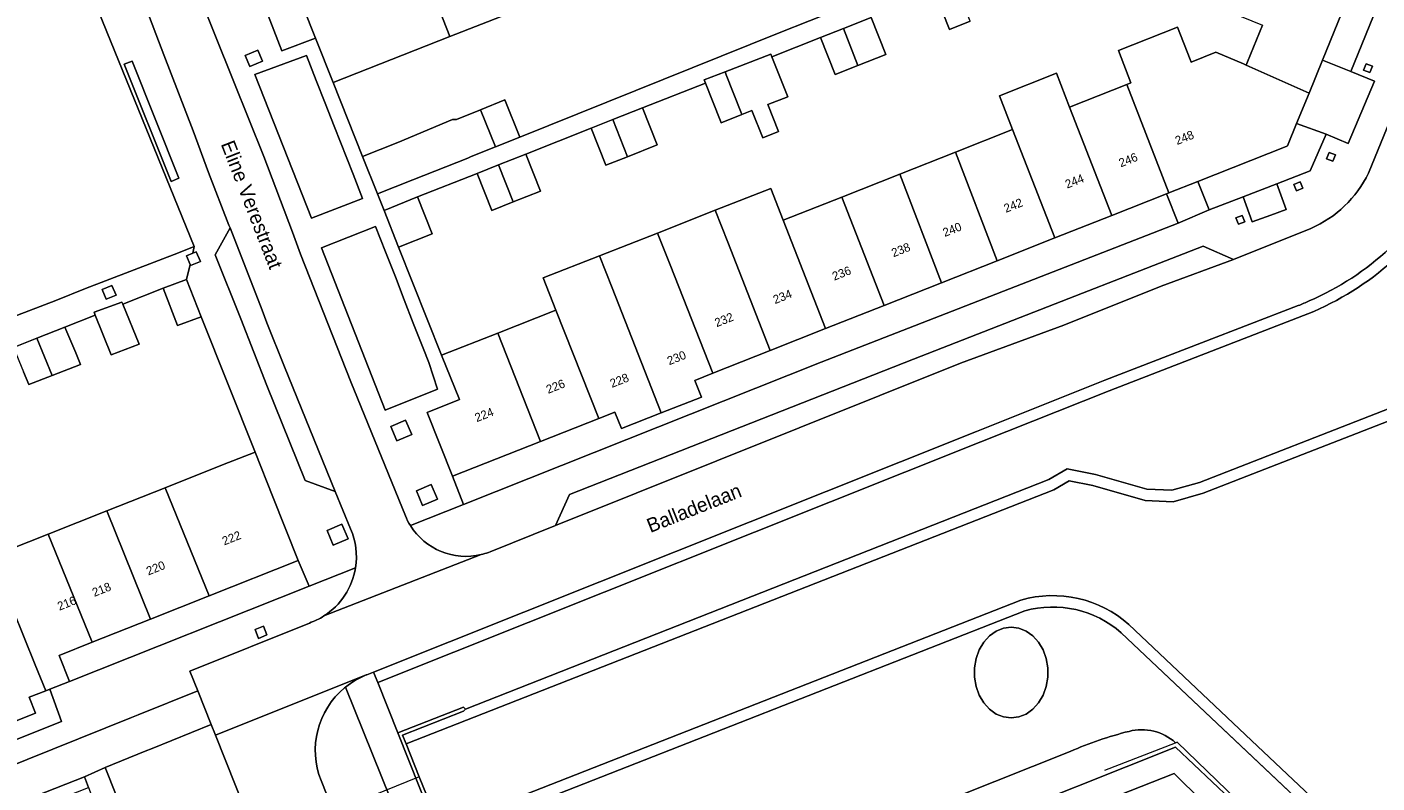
# Model space of a CAD drawing. Header units: metres. Extents: x 151448 to 154749, y 463108 to 465296.
# Tile 414 of 449: x 154291 to 154410, y 464713 to 464779. Entities that reach past the tile are written whole.
import ezdxf
from ezdxf.enums import TextEntityAlignment as Align

# ---------------------------------------------------------------- set-up
doc = ezdxf.new("R2010")
doc.units = ezdxf.units.M
for name, color, linetype, lineweight in [('B-PV-GK-BESCHOEIING-G', 253, 'Continuous', 9), ('B-PV-GR-BEPLANTING_CULTUUR_VASTE PLANTENVAK-GV', 253, 'Continuous', 9), ('B-PV-GR-GROENVOORZIENING-GV', 253, 'Continuous', 9), ('B-PV-GR-HAAG-GV', 253, 'Continuous', 9), ('B-PV-IE-TERREINAFSCHEIDING_KUNSTMATIG_HEKWERK-G', 253, 'Continuous', 9), ('B-PV-IE-TERREINAFSCHEIDING_KUNSTMATIG_MUUR-GV', 253, 'Continuous', 9), ('B-PV-KW-KUNSTWERK_DUIKER-GV', 253, 'Continuous', 9), ('B-PV-OG-BEBOUWING-GV', 1, 'Continuous', 9), ('B-PV-OG-BEBOUWING-T18', 2, 'Continuous', 9), ('B-PV-OG-TERREIN_BEGROEID-GV', 253, 'Continuous', 9), ('B-PV-OG-TERREIN_ERF-GV', 253, 'Continuous', 9), ('B-PV-OG-TERREIN_OEVER-GV', 253, 'Continuous', 9), ('B-PV-OG-TOPOGRAFIE-T18', 2, 'Continuous', 9), ('B-PV-OG-WATER_SLOOT-GV', 253, 'Continuous', 9), ('B-PV-VH-GESLOTENVERHARDING_ASFALT-GV', 253, 'Continuous', 9), ('B-PV-VH-OPENVERHARDING_BETONSTRAATSTEEN-GV', 253, 'Continuous', 9), ('B-PV-VH-OPENVERHARDING_TEGEL-GV', 253, 'Continuous', 9)]:
    doc.layers.add(name, color=color, linetype=linetype, lineweight=lineweight)
doc.styles.add('Drong', font='txt', dxfattribs={"height": 1.8})

msp = doc.modelspace()

# ---------------------------------------------------------------- linework, layer by layer
at = {"layer": 'B-PV-GK-BESCHOEIING-G', "flags": 128}
for points in [[(154329.672, 464719.007), (154380.801, 464739.127), (154382.385, 464740.079), (154384.883, 464739.581), (154389.381, 464738.284), (154391.566, 464738.199), (154393.997, 464738.882), (154410.605, 464745.363), (154412.199, 464746.299), (154413.899, 464747.898), (154415.195, 464750.03), (154425.024, 464774.421), (154442.976, 464819.313)], [(154333.255, 464709.808), (154378.677, 464727.625)], [(154387.133, 464725.705), (154422.698, 464692.107)]]:
    msp.add_lwpolyline(points, dxfattribs=at)
at = {"layer": 'B-PV-GK-BESCHOEIING-G'}
msp.add_lwpolyline([(154387.133, 464725.705, 0.2542529), (154378.677, 464727.625)], format="xyb", dxfattribs=at)
at = {"layer": 'B-PV-GR-BEPLANTING_CULTUUR_VASTE PLANTENVAK-GV', "flags": 128}
for points in [[(154409.148, 464775.354), (154408.593, 464775.58), (154408.367, 464775.024), (154408.922, 464774.798)], [(154405.911, 464767.582), (154405.355, 464767.808), (154405.129, 464767.253), (154405.685, 464767.026)], [(154402.827, 464765.227), (154402.27, 464765.004), (154402.494, 464764.447), (154403.051, 464764.671)], [(154397.741, 464762.288), (154397.184, 464762.065), (154397.407, 464761.508), (154397.964, 464761.732)]]:
    msp.add_lwpolyline(points, close=True, dxfattribs=at)
at = {"layer": 'B-PV-GR-GROENVOORZIENING-GV', "flags": 128}
for points in [[(154311.891, 464775.813), (154311.483, 464776.775), (154310.377, 464776.307), (154310.784, 464775.344)], [(154304.561, 464765.543), (154300.45, 464775.816), (154299.768, 464775.543), (154303.88, 464765.27)], [(154305.226, 464758.732), (154305.54, 464757.988), (154305.585, 464757.883), (154306.462, 464758.254), (154306.083, 464759.099), (154305.769, 464758.964)], [(154297.829, 464755.783), (154298.188, 464754.934), (154299.065, 464755.305), (154298.686, 464756.15)], [(154323.123, 464743.799), (154323.661, 464742.525), (154324.976, 464743.082), (154324.408, 464744.349)], [(154325.373, 464738.145), (154325.911, 464736.871), (154327.226, 464737.428), (154326.658, 464738.695)], [(154317.537, 464734.671), (154318.075, 464733.397), (154319.391, 464733.955), (154318.823, 464735.222)], [(154311.23, 464725.987), (154311.535, 464725.211), (154312.273, 464725.514), (154311.972, 464726.275)]]:
    msp.add_lwpolyline(points, close=True, dxfattribs=at)
at = {"layer": 'B-PV-GR-HAAG-GV', "flags": 128}
msp.add_lwpolyline([(154304.561, 464765.543), (154300.45, 464775.816), (154299.768, 464775.543), (154303.88, 464765.27)], close=True, dxfattribs=at)
at = {"layer": 'B-PV-IE-TERREINAFSCHEIDING_KUNSTMATIG_HEKWERK-G', "flags": 128}
msp.add_lwpolyline([(154385.703, 464713.672), (154391.888, 464716.074), (154392.04, 464716.133), (154408.608, 464700.119), (154430.273, 464679.3)], dxfattribs=at)
at = {"layer": 'B-PV-IE-TERREINAFSCHEIDING_KUNSTMATIG_MUUR-GV', "flags": 128}
msp.add_lwpolyline([(154333.255, 464709.808), (154327.779, 464707.651), (154327.405, 464708.588), (154326.247, 464711.494), (154325.617, 464713.073), (154324.459, 464715.979), (154324.155, 464716.74), (154329.489, 464718.842), (154329.672, 464719.007), (154329.493, 464719.198), (154323.729, 464716.926), (154327.595, 464707.225), (154333.363, 464709.508)], close=True, dxfattribs=at)
at = {"layer": 'B-PV-KW-KUNSTWERK_DUIKER-GV', "flags": 128}
msp.add_lwpolyline([(154300.543, 464701.077), (154326.247, 464711.494), (154325.617, 464713.073), (154299.916, 464702.657)], close=True, dxfattribs=at)
at = {"layer": 'B-PV-OG-BEBOUWING-GV', "flags": 128}
for points in [[(154324.583, 464787.456), (154322.072, 464786.471), (154321.04, 464789.053), (154318.634, 464788.134), (154318.094, 464789.594), (154314.364, 464788.162), (154315.39, 464785.486), (154315.414, 464785.425), (154313.796, 464784.789), (154313.903, 464784.511), (154314.372, 464783.293), (154316.534, 464777.831), (154318.071, 464773.947), (154328.31, 464777.969)], [(154333.313, 464779.934), (154329.587, 464789.42), (154324.583, 464787.456), (154328.31, 464777.969)], [(154398.208, 464775.736), (154398.095, 464775.457), (154403.59, 464773.009), (154404.758, 464775.889), (154407.126, 464781.729), (154398.152, 464785.357), (154397.664, 464785.575), (154395.618, 464780.537), (154399.514, 464778.955)], [(154370.797, 464781.839), (154372.081, 464778.593), (154373.885, 464779.306), (154372.611, 464782.556)], [(154364.061, 464775.42), (154362.806, 464778.677), (154360.769, 464777.871), (154362.053, 464774.625)], [(154362.806, 464778.677), (154364.061, 464775.42), (154366.508, 464776.388), (154365.224, 464779.634)], [(154393.848, 464765.27), (154401.599, 464768.337), (154401.714, 464768.382), (154402.504, 464770.33), (154403.59, 464773.009), (154398.095, 464775.457), (154397.85, 464775.557), (154395.418, 464776.584), (154393.262, 464775.711), (154393.167, 464775.958), (154392.064, 464778.791), (154386.881, 464776.736), (154387.985, 464773.91), (154387.613, 464773.763), (154391.32, 464764.269)], [(154356.511, 464776.186), (154356.416, 464776.424), (154352.424, 464774.882), (154352.529, 464774.611), (154353.8, 464771.36), (154353.896, 464771.123), (154354.766, 464771.478), (154355.739, 464769.099), (154357.09, 464769.64), (154356.172, 464772.018), (154357.929, 464772.667)], [(154350.703, 464773.888), (154351.987, 464770.642), (154352.091, 464770.387), (154353.896, 464771.123), (154353.8, 464771.36), (154352.529, 464774.611), (154352.424, 464774.882), (154350.592, 464774.175)], [(154386.3, 464762.283), (154382.608, 464771.785), (154381.455, 464774.752), (154376.455, 464772.776), (154377.608, 464769.808), (154381.33, 464760.316)], [(154391.32, 464764.269), (154387.613, 464773.763), (154382.608, 464771.785), (154386.3, 464762.283), (154391.113, 464764.187)], [(154332.299, 464768.303), (154330.999, 464771.55), (154328.872, 464770.699), (154328.527, 464770.698), (154323.734, 464768.681), (154320.661, 464767.44), (154321.957, 464764.175), (154325.07, 464765.401), (154329.878, 464767.293), (154330.171, 464767.451)], [(154330.999, 464771.55), (154332.299, 464768.303), (154334.427, 464769.154), (154333.128, 464772.402)], [(154342.596, 464770.682), (154343.874, 464767.434), (154346.471, 464768.459), (154345.187, 464771.705)], [(154340.676, 464769.924), (154341.96, 464766.678), (154343.874, 464767.434), (154342.596, 464770.682)], [(154381.33, 464760.316), (154377.608, 464769.808), (154372.612, 464767.834), (154376.274, 464758.316)], [(154332.568, 464766.717), (154333.851, 464763.471), (154336.248, 464764.419), (154334.964, 464767.665)], [(154371.395, 464756.385), (154376.274, 464758.316), (154372.612, 464767.834), (154367.728, 464765.903)], [(154333.851, 464763.471), (154332.568, 464766.717), (154330.688, 464765.974), (154331.972, 464762.728)], [(154367.728, 464765.903), (154362.658, 464763.899), (154366.368, 464754.396), (154371.395, 464756.385)], [(154361.229, 464752.363), (154357.513, 464761.866), (154356.426, 464764.645), (154351.563, 464762.74), (154352.657, 464759.947), (154356.378, 464750.444)], [(154323.812, 464759.501), (154326.761, 464760.667), (154325.477, 464763.913), (154322.543, 464762.709)], [(154357.513, 464761.866), (154361.229, 464752.363), (154366.368, 464754.396), (154362.658, 464763.899)], [(154356.378, 464750.444), (154352.657, 464759.947), (154351.563, 464762.74), (154346.507, 464760.742), (154347.605, 464757.95), (154351.341, 464748.451)], [(154346.813, 464744.97), (154350.345, 464746.368), (154349.77, 464747.829), (154351.341, 464748.451), (154347.605, 464757.95), (154346.507, 464760.742), (154341.424, 464758.743), (154342.526, 464755.942)], [(154341.35, 464744.497), (154342.763, 464745.056), (154343.34, 464743.596), (154346.813, 464744.97), (154342.526, 464755.942), (154341.424, 464758.743), (154336.492, 464756.803), (154337.597, 464753.994)], [(154306.508, 464753.4), (154305.229, 464756.659), (154303.176, 464755.898), (154304.442, 464752.651)], [(154297.232, 464753.549), (154298.621, 464750.062), (154301.08, 464751.007), (154299.642, 464754.501), (154299.567, 464754.683), (154297.135, 464753.792)], [(154337.597, 464753.994), (154332.499, 464751.979), (154336.247, 464742.478), (154341.35, 464744.497)], [(154293.441, 464748.263), (154292.123, 464751.529), (154290.063, 464750.715), (154290.928, 464748.568), (154291.398, 464747.473)], [(154292.123, 464751.529), (154293.441, 464748.263), (154295.944, 464749.23), (154295.523, 464750.25), (154294.571, 464752.497)], [(154336.247, 464742.478), (154332.499, 464751.979), (154327.557, 464750.026), (154329.141, 464746.164), (154326.32, 464745.006), (154328.524, 464739.423)], [(154303.353, 464738.418), (154307.209, 464728.939), (154315.003, 464732.029), (154312.797, 464737.611), (154311.242, 464741.546), (154308.387, 464740.414)], [(154298.235, 464736.388), (154302.065, 464726.899), (154307.209, 464728.939), (154303.353, 464738.418)], [(154302.065, 464726.899), (154298.235, 464736.388), (154293.105, 464734.354), (154296.961, 464724.876)], [(154294.975, 464721.44), (154294.068, 464723.729), (154296.961, 464724.876), (154293.105, 464734.354), (154287.838, 464732.265), (154288.75, 464729.954), (154289.084, 464730.085), (154291.972, 464722.898), (154292.887, 464720.621), (154293.234, 464720.757)], [(154288.75, 464729.954), (154283.864, 464728.036), (154288.225, 464717.17), (154291.993, 464718.648), (154291.437, 464720.052), (154292.887, 464720.621), (154291.972, 464722.898), (154289.084, 464730.085)]]:
    msp.add_lwpolyline(points, close=True, dxfattribs=at)
at = {"layer": 'B-PV-OG-TERREIN_BEGROEID-GV'}
for points in [[(154415.714, 464766.082, -0.1732428), (154403.605, 464754.796)], [(154404.001, 464753.878, 0.1738049), (154416.627, 464765.67)], [(154403.605, 464754.796, -0.0112195), (154402.651, 464754.379)], [(154319.082, 464720.881, 0.3242583), (154317.015, 464712.748)], [(154387.818, 464717.066, 0.0426954), (154382.665, 464715.31)], [(154391.888, 464716.074, 0.2530121), (154387.818, 464717.066)]]:
    msp.add_lwpolyline(points, format="xyb", dxfattribs=at)
at = {"layer": 'B-PV-OG-TERREIN_BEGROEID-GV', "flags": 128}
for points in [[(154374.45, 464743.362), (154321.609, 464722.269), (154321.978, 464721.339), (154374.821, 464742.433), (154386.067, 464746.922), (154404.001, 464753.878)], [(154402.651, 464754.379), (154385.702, 464747.853), (154374.45, 464743.362)], [(154317.015, 464712.748), (154326.184, 464689.556), (154331.046, 464691.422), (154319.172, 464720.948)], [(154319.172, 464720.948), (154319.082, 464720.881)], [(154521.691, 464715.398), (154520.763, 464715.035), (154482.923, 464700.238), (154430.273, 464679.3), (154408.608, 464700.119), (154392.04, 464716.133), (154391.888, 464716.074)], [(154382.665, 464715.31), (154366.164, 464708.727), (154332.347, 464695.337), (154333.519, 464692.405), (154339.571, 464694.817), (154391.898, 464715.667), (154398.302, 464709.591), (154429.905, 464679.153), (154431.454, 464677.661), (154445.213, 464683.079), (154500.139, 464704.706), (154522.419, 464713.523), (154521.691, 464715.398)], [(154156.95, 464655.531), (154158.387, 464656.103), (154157.616, 464657.561), (154242.864, 464691.319), (154284.741, 464707.477), (154296.646, 464712.141), (154296.298, 464713.079), (154284.379, 464708.409), (154242.5, 464692.25), (154216.678, 464682.025), (154156.21, 464658.08), (154156.68, 464657.191), (154157, 464656.586), (154153.04, 464654.5)]]:
    msp.add_lwpolyline(points, dxfattribs=at)
at = {"layer": 'B-PV-OG-TERREIN_ERF-GV', "flags": 128}
for points in [[(154407.126, 464781.729), (154404.758, 464775.889), (154407.257, 464774.901), (154428.659, 464827.511)], [(154333.313, 464779.934), (154328.31, 464777.969), (154318.071, 464773.947), (154320.661, 464767.44), (154323.734, 464768.681), (154328.527, 464770.698), (154328.872, 464770.699), (154330.999, 464771.55), (154333.128, 464772.402), (154334.427, 464769.154), (154357.159, 464778.29), (154383.734, 464788.83)], [(154383.734, 464788.83), (154357.159, 464778.29), (154334.427, 464769.154), (154332.299, 464768.303), (154330.171, 464767.451), (154329.878, 464767.293), (154325.07, 464765.401), (154321.957, 464764.175), (154322.543, 464762.709), (154325.477, 464763.913), (154330.688, 464765.974), (154332.568, 464766.717), (154334.964, 464767.665), (154340.676, 464769.924), (154342.596, 464770.682), (154345.187, 464771.705), (154350.703, 464773.888), (154350.592, 464774.175), (154352.424, 464774.882), (154356.416, 464776.424), (154356.511, 464776.186), (154360.769, 464777.871), (154362.806, 464778.677), (154365.224, 464779.634)], [(154373.885, 464779.306), (154372.081, 464778.593), (154370.797, 464781.839)], [(154365.224, 464779.634), (154366.508, 464776.388), (154364.061, 464775.42), (154362.053, 464774.625), (154360.769, 464777.871), (154356.511, 464776.186), (154357.929, 464772.667), (154356.172, 464772.018), (154357.09, 464769.64), (154355.739, 464769.099), (154354.766, 464771.478), (154353.896, 464771.123), (154352.091, 464770.387), (154351.987, 464770.642), (154350.703, 464773.888), (154345.187, 464771.705), (154346.471, 464768.459), (154343.874, 464767.434), (154341.96, 464766.678), (154340.676, 464769.924), (154334.964, 464767.665), (154336.248, 464764.419), (154333.851, 464763.471), (154331.972, 464762.728), (154330.688, 464765.974), (154325.477, 464763.913), (154326.761, 464760.667), (154323.812, 464759.501), (154327.557, 464750.026), (154332.499, 464751.979), (154337.597, 464753.994), (154336.492, 464756.803), (154341.424, 464758.743), (154346.507, 464760.742), (154351.563, 464762.74), (154356.426, 464764.645), (154357.513, 464761.866), (154362.658, 464763.899), (154367.728, 464765.903), (154372.612, 464767.834), (154377.608, 464769.808), (154376.455, 464772.776), (154381.455, 464774.752), (154382.608, 464771.785), (154387.613, 464773.763), (154387.985, 464773.91), (154386.881, 464776.736), (154392.064, 464778.791), (154393.167, 464775.958), (154393.262, 464775.711), (154395.418, 464776.584), (154397.85, 464775.557), (154398.095, 464775.457), (154398.208, 464775.736), (154399.514, 464778.955)], [(154287.838, 464732.265), (154293.105, 464734.354), (154298.235, 464736.388), (154303.353, 464738.418), (154308.387, 464740.414), (154311.242, 464741.546), (154306.508, 464753.4), (154304.442, 464752.651), (154303.176, 464755.898), (154299.642, 464754.501), (154301.08, 464751.007), (154298.621, 464750.062), (154297.232, 464753.549), (154294.571, 464752.497), (154295.523, 464750.25), (154295.944, 464749.23), (154293.441, 464748.263), (154291.398, 464747.473), (154290.928, 464748.568)], [(154276.678, 464710.922), (154294.266, 464717.944), (154293.234, 464720.757), (154292.887, 464720.621), (154291.437, 464720.052), (154291.993, 464718.648), (154288.225, 464717.17), (154284.961, 464715.889), (154284.409, 464717.293), (154282.252, 464716.446), (154281.225, 464716.043), (154281.778, 464714.638), (154277.943, 464713.13), (154274.76, 464711.879), (154274.207, 464713.287), (154272.423, 464712.587), (154267.348, 464710.595)]]:
    msp.add_lwpolyline(points, dxfattribs=at)
for points in [[(154314.372, 464783.293), (154311.484, 464782.186), (154313.585, 464776.702), (154316.534, 464777.831)], [(154402.504, 464770.33), (154405.088, 464769.413), (154407.007, 464768.601), (154409.336, 464774.063), (154407.257, 464774.901), (154404.758, 464775.889), (154403.59, 464773.009)], [(154394.84, 464762.762), (154397.816, 464763.912), (154400.755, 464765.049), (154403.698, 464766.187), (154405.088, 464769.413), (154402.504, 464770.33), (154401.714, 464768.382), (154401.599, 464768.337), (154393.848, 464765.27)], [(154391.113, 464764.187), (154392.134, 464761.606), (154394.84, 464762.762), (154393.848, 464765.27), (154391.32, 464764.269)], [(154400.755, 464765.049), (154397.816, 464763.912), (154398.62, 464761.712), (154400.252, 464762.308), (154401.594, 464762.796)], [(154329.501, 464736.963), (154360.847, 464749.411), (154392.134, 464761.606), (154391.113, 464764.187), (154386.3, 464762.283), (154381.33, 464760.316), (154376.274, 464758.316), (154371.395, 464756.385), (154366.368, 464754.396), (154361.229, 464752.363), (154356.378, 464750.444), (154351.341, 464748.451), (154349.77, 464747.829), (154350.345, 464746.368), (154346.813, 464744.97), (154343.34, 464743.596), (154342.763, 464745.056), (154341.35, 464744.497), (154336.247, 464742.478), (154328.524, 464739.423)], [(154294.068, 464723.729), (154294.975, 464721.44), (154315.964, 464729.788), (154315.003, 464732.029), (154307.209, 464728.939), (154302.065, 464726.899), (154296.961, 464724.876)], [(154381.526, 464703.069), (154387.542, 464705.445), (154393.816, 464707.924), (154394.183, 464706.994), (154396.862, 464708.052), (154396.675, 464708.527), (154391.779, 464713.374), (154372.21, 464705.659), (154342.532, 464693.806), (154344.631, 464688.492), (154350.713, 464690.895), (154356.69, 464693.256), (154362.697, 464695.63), (154369.022, 464698.128), (154375.141, 464700.546)]]:
    msp.add_lwpolyline(points, close=True, dxfattribs=at)
at = {"layer": 'B-PV-OG-TERREIN_OEVER-GV'}
for points in [[(154416.627, 464765.67, -0.1738049), (154404.001, 464753.878)], [(154387.133, 464725.705, 0.2542529), (154378.677, 464727.625)], [(154382.665, 464715.31, -0.0426954), (154387.818, 464717.066)], [(154387.818, 464717.066, -0.2530121), (154391.888, 464716.074)]]:
    msp.add_lwpolyline(points, format="xyb", dxfattribs=at)
at = {"layer": 'B-PV-OG-TERREIN_OEVER-GV', "flags": 128}
for points in [[(154404.001, 464753.878), (154386.067, 464746.922), (154374.821, 464742.433), (154321.978, 464721.339), (154323.729, 464716.926), (154329.493, 464719.198), (154329.672, 464719.007), (154380.801, 464739.127), (154382.385, 464740.079), (154384.883, 464739.581), (154389.381, 464738.284), (154391.566, 464738.199), (154393.997, 464738.882), (154410.605, 464745.363), (154412.199, 464746.299), (154413.899, 464747.898), (154415.195, 464750.03), (154420.832, 464764.019)], [(154378.677, 464727.625), (154333.255, 464709.808), (154333.363, 464709.508), (154327.595, 464707.225), (154332.347, 464695.337), (154366.164, 464708.727), (154382.665, 464715.31)], [(154422.698, 464692.107), (154410.277, 464703.841), (154387.133, 464725.705)], [(154391.888, 464716.074), (154392.04, 464716.133), (154408.608, 464700.119), (154430.273, 464679.3), (154482.923, 464700.238), (154520.763, 464715.035)]]:
    msp.add_lwpolyline(points, dxfattribs=at)
for points in [[(154378.168, 464718.327), (154378.811, 464718.584), (154379.396, 464719), (154379.898, 464719.556), (154380.295, 464720.229), (154380.57, 464720.989), (154380.71, 464721.802), (154380.71, 464722.634), (154380.57, 464723.447), (154380.295, 464724.207), (154379.898, 464724.88), (154379.396, 464725.436), (154378.811, 464725.852), (154378.168, 464726.109), (154377.496, 464726.196), (154376.824, 464726.109), (154376.181, 464725.852), (154375.596, 464725.436), (154375.094, 464724.88), (154374.697, 464724.207), (154374.422, 464723.447), (154374.282, 464722.634), (154374.282, 464721.802), (154374.422, 464720.989), (154374.697, 464720.229), (154375.094, 464719.556), (154375.596, 464719), (154376.181, 464718.584), (154376.824, 464718.327), (154377.496, 464718.24)], [(154378.168, 464718.327), (154377.496, 464718.24), (154376.824, 464718.327), (154376.181, 464718.584), (154375.596, 464719), (154375.094, 464719.556), (154374.697, 464720.229), (154374.422, 464720.989), (154374.282, 464721.802), (154374.282, 464722.634), (154374.422, 464723.447), (154374.697, 464724.207), (154375.094, 464724.88), (154375.596, 464725.436), (154376.181, 464725.852), (154376.824, 464726.109), (154377.496, 464726.196), (154378.168, 464726.109), (154378.811, 464725.852), (154379.396, 464725.436), (154379.898, 464724.88), (154380.295, 464724.207), (154380.57, 464723.447), (154380.71, 464722.634), (154380.71, 464721.802), (154380.57, 464720.989), (154380.295, 464720.229), (154379.898, 464719.556), (154379.396, 464719), (154378.811, 464718.584)]]:
    msp.add_lwpolyline(points, close=True, dxfattribs=at)
at = {"layer": 'B-PV-OG-WATER_SLOOT-GV', "flags": 128}
for points in [[(154412.054, 464720.42), (154414.709, 464727.098), (154429.71, 464764.918), (154423.345, 464767.577), (154416.093, 464749.582), (154414.684, 464747.264), (154412.802, 464745.494), (154411.037, 464744.458), (154394.319, 464737.934), (154391.686, 464737.194), (154389.219, 464737.29), (154384.649, 464738.607), (154382.568, 464739.022), (154381.242, 464738.226), (154324.459, 464715.979), (154325.617, 464713.073), (154326.247, 464711.494), (154327.405, 464708.588), (154378.348, 464728.571)], [(154410.605, 464745.363), (154393.997, 464738.882), (154391.566, 464738.199), (154389.381, 464738.284), (154384.883, 464739.581), (154382.385, 464740.079), (154380.801, 464739.127), (154329.672, 464719.007), (154329.489, 464718.842), (154324.155, 464716.74), (154324.459, 464715.979), (154381.242, 464738.226), (154382.568, 464739.022), (154384.649, 464738.607), (154389.219, 464737.29), (154391.686, 464737.194), (154394.319, 464737.934), (154411.037, 464744.458)], [(154378.348, 464728.571), (154327.405, 464708.588), (154327.779, 464707.651), (154333.255, 464709.808), (154378.677, 464727.625)], [(154387.133, 464725.705), (154410.277, 464703.841), (154412.581, 464703.027), (154398.541, 464716.275), (154387.814, 464726.438)], [(154387.814, 464726.438), (154398.541, 464716.275), (154412.581, 464703.027), (154438.034, 464694.032), (154517.691, 464725.541), (154518.059, 464724.611)]]:
    msp.add_lwpolyline(points, dxfattribs=at)
at = {"layer": 'B-PV-OG-WATER_SLOOT-GV'}
for points in [[(154387.814, 464726.438, 0.2563713), (154378.348, 464728.571)], [(154378.348, 464728.571, -0.2563713), (154387.814, 464726.438)], [(154378.677, 464727.625, -0.2542529), (154387.133, 464725.705)]]:
    msp.add_lwpolyline(points, format="xyb", dxfattribs=at)
at = {"layer": 'B-PV-VH-GESLOTENVERHARDING_ASFALT-GV', "flags": 128}
for points in [[(154415.714, 464766.082), (154418.9, 464774.246), (154433.294, 464810.165), (154437.669, 464820.836), (154437.957, 464821.539), (154438.071, 464821.817), (154438.29, 464822.4), (154432.519, 464824.788), (154413.119, 464776.574), (154408.806, 464765.982)], [(154403.761, 464761.151), (154396.978, 464758.431), (154390.631, 464756.071), (154382.1, 464752.681), (154373.047, 464749.343), (154337.553, 464735.098), (154331.843, 464732.806)], [(154321.609, 464722.269), (154374.45, 464743.362), (154385.702, 464747.853), (154402.651, 464754.379)], [(154331.198, 464732.6), (154331.056, 464732.557), (154317.264, 464727.181)], [(154315.99, 464726.563), (154305.523, 464722.342), (154306.208, 464720.622), (154307.385, 464717.663), (154307.752, 464716.742), (154320.974, 464722.013), (154321.026, 464722.035), (154321.609, 464722.269)], [(154320.974, 464722.013), (154307.752, 464716.742), (154315.687, 464696.802), (154316.579, 464694.561), (154319.306, 464687.664), (154319.492, 464687.195), (154323.561, 464676.903), (154323.929, 464675.973), (154327.982, 464665.724), (154328.18, 464665.222), (154332.899, 464653.288), (154332.992, 464653.005), (154337.967, 464640.202), (154348.697, 464613.593), (154354.734, 464598.145), (154354.951, 464597.461), (154354.966, 464597.38), (154357.638, 464590.45), (154360.188, 464583.721), (154360.23, 464583.666)], [(154319.082, 464720.881), (154319.172, 464720.948)], [(154360.844, 464582.572), (154368.416, 464563.631), (154369.914, 464559.834), (154376.435, 464562.32), (154364.316, 464593.021), (154344.52, 464643.17), (154342.546, 464648.164), (154328.904, 464682.674), (154326.918, 464687.696), (154326.184, 464689.556), (154317.015, 464712.748)]]:
    msp.add_lwpolyline(points, dxfattribs=at)
at = {"layer": 'B-PV-VH-GESLOTENVERHARDING_ASFALT-GV'}
for points in [[(154403.605, 464754.796, 0.1732428), (154415.714, 464766.082)], [(154408.806, 464765.982, -0.1778047), (154403.761, 464761.151)], [(154402.651, 464754.379, 0.0112195), (154403.605, 464754.796)], [(154331.843, 464732.806, -0.0369105), (154331.198, 464732.6)], [(154317.264, 464727.181, -0.0593875), (154315.99, 464726.563)], [(154319.172, 464720.948, -0.0771), (154320.974, 464722.013)], [(154317.015, 464712.748, -0.3242583), (154319.082, 464720.881)]]:
    msp.add_lwpolyline(points, format="xyb", dxfattribs=at)
at = {"layer": 'B-PV-VH-OPENVERHARDING_BETONSTRAATSTEEN-GV', "flags": 128}
for points in [[(154297.756, 464790.424), (154298.128, 464789.714), (154301.435, 464781.075), (154301.505, 464780.896), (154303.236, 464776.362), (154305.802, 464769.708), (154307.142, 464766.049), (154308.946, 464761.445), (154309.047, 464761.204), (154311.856, 464753.987), (154312.256, 464752.876), (154313.812, 464749.005), (154318.255, 464738.096), (154319.597, 464734.815)], [(154277.617, 464765.672), (154282.198, 464767.506), (154283.355, 464767.969), (154279.26, 464778.2), (154269.053, 464774.247), (154270.852, 464769.753), (154270.236, 464769.506), (154270.358, 464769.21), (154270.839, 464768.017), (154271.449, 464768.261), (154278.446, 464750.779), (154277.86, 464750.545), (154278.514, 464748.823), (154283.558, 464750.854), (154289.029, 464753.005), (154293.78, 464754.819), (154296.371, 464755.872), (154304.527, 464759.01), (154305.909, 464759.561), (154295.763, 464784.521), (154280.778, 464778.808), (154288.502, 464759.507)], [(154324.403, 464735.962), (154319.626, 464747.687), (154315.21, 464758.879), (154314.52, 464760.814), (154311.989, 464767.444), (154309.375, 464773.999), (154305.973, 464782.464)], [(154317.264, 464727.181), (154331.056, 464732.557)]]:
    msp.add_lwpolyline(points, dxfattribs=at)
for points in [[(154316.591, 464774.117), (154315.734, 464776.296), (154311.201, 464774.639), (154316.176, 464762.054), (154320.659, 464763.773), (154319.82, 464765.906), (154318.165, 464770.115), (154317.376, 464772.121)], [(154318.255, 464738.096), (154313.812, 464749.005), (154312.256, 464752.876), (154311.856, 464753.987), (154309.047, 464761.204), (154307.744, 464758.829), (154309.975, 464753.21), (154312.255, 464747.367), (154315.637, 464739.049)], [(154323.526, 464756.894), (154322.667, 464759.098), (154321.798, 464761.326), (154317.065, 464759.454), (154322.625, 464745.227), (154327.233, 464747.046), (154326.447, 464749.403), (154325.966, 464750.637), (154325.101, 464752.855), (154324.308, 464754.889)], [(154337.553, 464735.098), (154373.047, 464749.343), (154382.1, 464752.681), (154390.631, 464756.071), (154396.978, 464758.431), (154394.322, 464759.578), (154388.25, 464757.215), (154382.538, 464754.992), (154368.935, 464749.699), (154338.789, 464737.826)], [(154307.385, 464717.663), (154302.205, 464715.569), (154301.599, 464715.324), (154298.084, 464713.908), (154306.351, 464693.097), (154310.557, 464694.766), (154315.687, 464696.802), (154307.752, 464716.742)]]:
    msp.add_lwpolyline(points, close=True, dxfattribs=at)
at = {"layer": 'B-PV-VH-OPENVERHARDING_BETONSTRAATSTEEN-GV'}
for points in [[(154319.597, 464734.815, -0.1449251), (154320.029, 464731.406)], [(154324.84, 464735.113, -0.041697), (154324.403, 464735.962)], [(154331.056, 464732.557, -0.3230552), (154324.84, 464735.113)], [(154320.029, 464731.406, -0.2165886), (154317.264, 464727.181)]]:
    msp.add_lwpolyline(points, format="xyb", dxfattribs=at)
at = {"layer": 'B-PV-VH-OPENVERHARDING_TEGEL-GV', "flags": 128}
for points in [[(154324.84, 464735.113), (154329.501, 464736.963), (154328.524, 464739.423), (154326.32, 464745.006), (154329.141, 464746.164), (154327.557, 464750.026), (154323.812, 464759.501), (154322.543, 464762.709), (154321.957, 464764.175), (154320.661, 464767.44), (154318.071, 464773.947), (154316.534, 464777.831), (154313.585, 464776.702), (154311.484, 464782.186), (154310.883, 464783.409), (154310.88, 464783.415), (154309.004, 464787.929), (154341.194, 464800.565), (154362.23, 464808.821), (154377.792, 464846.766), (154379.812, 464847.431), (154376.656, 464848.752), (154376.42, 464848.77)], [(154408.806, 464765.982), (154413.119, 464776.574), (154411.885, 464779.305), (154412.008, 464779.607), (154416.717, 464791.169), (154419.013, 464796.808), (154430.471, 464824.941), (154432.744, 464825.829), (154428.659, 464827.511), (154407.257, 464774.901), (154409.336, 464774.063), (154407.007, 464768.601), (154405.088, 464769.413), (154403.698, 464766.187), (154400.755, 464765.049), (154401.594, 464762.796), (154400.252, 464762.308), (154398.62, 464761.712), (154397.816, 464763.912), (154394.84, 464762.762), (154392.134, 464761.606)], [(154295.763, 464784.521), (154305.909, 464759.561), (154305.769, 464758.964), (154306.083, 464759.099), (154306.462, 464758.254), (154305.585, 464757.883), (154305.54, 464757.988), (154305.229, 464756.659), (154306.508, 464753.4), (154311.242, 464741.546)], [(154305.973, 464782.464), (154309.375, 464773.999), (154311.989, 464767.444), (154314.52, 464760.814), (154315.21, 464758.879), (154319.626, 464747.687), (154324.403, 464735.962)], [(154319.597, 464734.815), (154318.255, 464738.096), (154315.637, 464739.049), (154312.255, 464747.367), (154309.975, 464753.21), (154307.744, 464758.829), (154309.047, 464761.204), (154308.946, 464761.445), (154307.142, 464766.049), (154305.802, 464769.708), (154303.236, 464776.362), (154301.505, 464780.896)], [(154392.134, 464761.606), (154360.847, 464749.411), (154329.501, 464736.963), (154324.84, 464735.113)], [(154331.843, 464732.806), (154337.553, 464735.098), (154338.789, 464737.826), (154368.935, 464749.699), (154382.538, 464754.992), (154388.25, 464757.215), (154394.322, 464759.578), (154396.978, 464758.431), (154403.761, 464761.151)], [(154290.063, 464750.715), (154292.123, 464751.529), (154294.571, 464752.497), (154297.232, 464753.549), (154297.135, 464753.792), (154299.567, 464754.683), (154299.642, 464754.501), (154303.176, 464755.898), (154305.229, 464756.659), (154305.54, 464757.988), (154305.226, 464758.732), (154305.769, 464758.964), (154305.909, 464759.561), (154304.527, 464759.01), (154296.371, 464755.872), (154293.78, 464754.819), (154289.029, 464753.005)], [(154311.242, 464741.546), (154312.797, 464737.611), (154315.003, 464732.029), (154315.964, 464729.788), (154320.029, 464731.406)], [(154331.056, 464732.557), (154331.198, 464732.6)], [(154320.029, 464731.406), (154315.964, 464729.788), (154294.975, 464721.44), (154293.234, 464720.757), (154294.266, 464717.944), (154276.678, 464710.922), (154241.545, 464697.206), (154241.385, 464697.144), (154239.655, 464696.456), (154238.261, 464695.903), (154214.848, 464686.643), (154200.898, 464681.125), (154198.682, 464680.388), (154198.828, 464679.95), (154188.91, 464676.019), (154176.46, 464671.164), (154162.642, 464665.863), (154159.907, 464664.815), (154159.306, 464663.718)], [(154159.216, 464663.271), (154160.098, 464662.991), (154198.6, 464678.22), (154215.545, 464684.876), (154241.6, 464695.11), (154279.692, 464709.958), (154300.411, 464718.29), (154300.989, 464718.523), (154306.208, 464720.622), (154305.523, 464722.342), (154315.99, 464726.563)], [(154319.172, 464720.948), (154331.046, 464691.422), (154326.184, 464689.556), (154326.918, 464687.696), (154327.34, 464687.863), (154328.932, 464688.365), (154329.349, 464688.533), (154340.34, 464692.881), (154339.571, 464694.817), (154333.519, 464692.405), (154332.347, 464695.337), (154327.595, 464707.225), (154323.729, 464716.926), (154321.978, 464721.339), (154321.609, 464722.269), (154321.026, 464722.035), (154320.974, 464722.013)], [(154153.66, 464657.07), (154156.21, 464658.08), (154216.678, 464682.025), (154242.5, 464692.25), (154284.379, 464708.409), (154296.298, 464713.079), (154298.084, 464713.908), (154301.599, 464715.324), (154302.205, 464715.569), (154307.385, 464717.663), (154306.208, 464720.622), (154300.989, 464718.523), (154300.411, 464718.29), (154279.692, 464709.958), (154241.6, 464695.11), (154215.545, 464684.876), (154198.6, 464678.22), (154160.098, 464662.991), (154155.502, 464661.172), (154153.88, 464660.53)], [(154323.561, 464676.903), (154318.982, 464675.111), (154314.956, 464685.401), (154319.492, 464687.195), (154319.306, 464687.664), (154314.772, 464685.871), (154312.072, 464692.772), (154316.579, 464694.561), (154315.687, 464696.802), (154310.557, 464694.766), (154306.351, 464693.097), (154298.084, 464713.908), (154296.298, 464713.079), (154296.646, 464712.141), (154296.954, 464711.31), (154298.606, 464706.853), (154302.47, 464697.116), (154304.709, 464691.74), (154305.346, 464690.217), (154305.618, 464690.325), (154310.116, 464692.071), (154327.454, 464648.009), (154328.176, 464646.179), (154330.184, 464646.984)]]:
    msp.add_lwpolyline(points, dxfattribs=at)
for points in [[(154311.891, 464775.813), (154310.784, 464775.344), (154310.377, 464776.307), (154311.483, 464776.775)], [(154316.591, 464774.117), (154317.376, 464772.121), (154318.165, 464770.115), (154319.82, 464765.906), (154320.659, 464763.773), (154316.176, 464762.054), (154311.201, 464774.639), (154315.734, 464776.296)], [(154304.561, 464765.543), (154303.88, 464765.27), (154299.768, 464775.543), (154300.45, 464775.816)], [(154409.148, 464775.354), (154408.922, 464774.798), (154408.367, 464775.024), (154408.593, 464775.58)], [(154405.911, 464767.582), (154405.685, 464767.026), (154405.129, 464767.253), (154405.355, 464767.808)], [(154402.827, 464765.227), (154403.051, 464764.671), (154402.494, 464764.447), (154402.27, 464765.004)], [(154397.741, 464762.288), (154397.964, 464761.732), (154397.407, 464761.508), (154397.184, 464762.065)], [(154323.526, 464756.894), (154324.308, 464754.889), (154325.101, 464752.855), (154325.966, 464750.637), (154326.447, 464749.403), (154327.233, 464747.046), (154322.625, 464745.227), (154317.065, 464759.454), (154321.798, 464761.326), (154322.667, 464759.098)], [(154297.829, 464755.783), (154298.686, 464756.15), (154299.065, 464755.305), (154298.188, 464754.934)], [(154323.123, 464743.799), (154324.408, 464744.349), (154324.976, 464743.082), (154323.661, 464742.525)], [(154325.373, 464738.145), (154326.658, 464738.695), (154327.226, 464737.428), (154325.911, 464736.871)], [(154317.537, 464734.671), (154318.823, 464735.222), (154319.391, 464733.955), (154318.075, 464733.397)], [(154311.23, 464725.987), (154311.972, 464726.275), (154312.273, 464725.514), (154311.535, 464725.211)], [(154410.111, 464695.456), (154410.989, 464694.609), (154429.517, 464676.767), (154431.454, 464677.661), (154429.905, 464679.153), (154398.302, 464709.591), (154391.898, 464715.667), (154339.571, 464694.817), (154340.34, 464692.881), (154342.454, 464693.775), (154342.532, 464693.806), (154372.21, 464705.659), (154391.779, 464713.374), (154396.675, 464708.527), (154400.536, 464704.706)]]:
    msp.add_lwpolyline(points, close=True, dxfattribs=at)
at = {"layer": 'B-PV-VH-OPENVERHARDING_TEGEL-GV'}
for points in [[(154403.761, 464761.151, 0.1778047), (154408.806, 464765.982)], [(154320.029, 464731.406, 0.1449251), (154319.597, 464734.815)], [(154324.403, 464735.962, 0.041697), (154324.84, 464735.113)], [(154324.84, 464735.113, 0.3230552), (154331.056, 464732.557)], [(154331.198, 464732.6, 0.0369105), (154331.843, 464732.806)], [(154317.264, 464727.181, 0.2165886), (154320.029, 464731.406)], [(154315.99, 464726.563, 0.0593875), (154317.264, 464727.181)], [(154320.974, 464722.013, 0.0771), (154319.172, 464720.948)]]:
    msp.add_lwpolyline(points, format="xyb", dxfattribs=at)

# ---------------------------------------------------------------- texts
at = {"layer": 'B-PV-OG-BEBOUWING-T18', "style": 'Drong'}
for s, p in [('248', (154392.672, 464769.106)), ('246', (154387.74, 464767.154)), ('244', (154383.033, 464765.292)), ('242', (154377.668, 464763.169)), ('240', (154372.315, 464761.051)), ('238', (154367.818, 464759.271)), ('236', (154362.629, 464757.218)), ('234', (154357.445, 464755.168)), ('232', (154352.324, 464753.142)), ('230', (154348.163, 464749.806)), ('226', (154337.559, 464747.299)), ('228', (154343.153, 464747.824)), ('224', (154331.302, 464744.823)), ('222', (154309.169, 464734.019)), ('220', (154302.52, 464731.382)), ('218', (154297.78, 464729.503)), ('216', (154294.728, 464728.294))]:
    msp.add_text(s, height=0.75, rotation=21.6, dxfattribs=at).set_placement(p, align=Align.MIDDLE)
at = {"layer": 'B-PV-OG-TOPOGRAFIE-T18', "style": 'Drong'}
for s, rotation, p in [('Eline Verestraat', 291.3, (154310.977, 464763.241)), ('Balladelaan', 21.7, (154349.688, 464736.664))]:
    msp.add_text(s, height=1.25, rotation=rotation, dxfattribs=at).set_placement(p, align=Align.MIDDLE)

doc.saveas('drawing.dxf')
